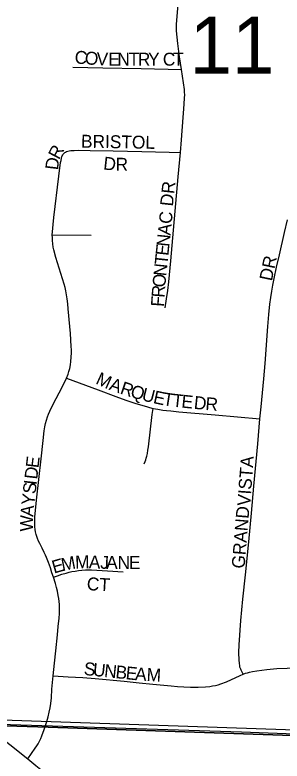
# Model space of a CAD drawing. Extents: x 1410790 to 1770854, y 448063 to 770588.
# Drawn here: x 1518541 to 1519575, y 616585 to 619468 of the extents above; entities that cross this region are included whole.
import ezdxf

# ---------------------------------------------------------------- set-up
doc = ezdxf.new("R2010")
doc.units = 0
for name, color, linetype in [('GM_X_City_Street', 7, 'Continuous'), ('GM_X_City_Street_Text', 7, 'Continuous'), ('GM_X_Corporation', 7, 'Continuous'), ('GM_X_County_Road', 7, 'Continuous'), ('GM_X_Section', 7, 'Continuous'), ('GM_X_Section_Text', 7, 'Continuous'), ('GM_X_Township', 7, 'Continuous'), ('GM_X_Township_Subdivision', 7, 'Continuous')]:
    doc.layers.add(name, color=color, linetype=linetype)

msp = doc.modelspace()

# ---------------------------------------------------------------- linework, layer by layer
at = {"layer": 'GM_X_City_Street'}
for points in [[(1519186.4, 619257.4), (1519178.9, 619306.3), (1519171.6, 619358), (1519168.9, 619381.7), (1519167, 619406.7), (1519166.7, 619419.7), (1519167.2, 619432.4), (1519174.9, 619523.7), (1519178.4, 619573.3), (1519181.4, 619621.4), (1519182.7, 619647.5), (1519183.6, 619673.1), (1519184, 619697.8), (1519184, 619733.9), (1519183.1, 619769)], [(1518765.6, 619266.1), (1518882.1, 619263.5), (1519029.5, 619260.8), (1519186.4, 619257.4)], [(1519181.5, 618936.4), (1519186.1, 618985.4), (1519196.5, 619122.9), (1519198, 619147.5), (1519198.5, 619158.8), (1519198.2, 619169.2), (1519197.5, 619179.4), (1519186.4, 619257.4)], [(1518686.2, 618618.7), (1518686.7, 618629.7), (1518687.7, 618643.9), (1518689.3, 618658.6), (1518692.4, 618685.4), (1518711.3, 618845.4), (1518718.4, 618897.7), (1518719.8, 618905.5), (1518721.6, 618913.8), (1518723, 618919.1), (1518724.5, 618923.3), (1518726.4, 618927.3), (1518728.6, 618930.3), (1518731.2, 618933), (1518734.4, 618935.7), (1518737.5, 618937.8), (1518740.9, 618939.6), (1518745.6, 618941.4), (1518751.5, 618943), (1518757.9, 618944.1), (1518764.5, 618944.5), (1518770.2, 618944.6)], [(1518770.2, 618944.6), (1518789.4, 618944.8), (1518832.8, 618944.6), (1518921.5, 618942.9), (1519033.1, 618940.2), (1519138.6, 618937.5), (1519181.5, 618936.4)], [(1519122.9, 618336), (1519128.5, 618371.3), (1519132.9, 618402.8), (1519137.2, 618436.6), (1519144.6, 618517.4), (1519152.2, 618606.5), (1519173.2, 618841.7), (1519181.5, 618936.4)], [(1519489.4, 617907), (1519494, 617954), (1519504.2, 618061.8), (1519509.4, 618120.5), (1519520.5, 618264.2), (1519524.4, 618310.4), (1519528.3, 618349.9), (1519531.8, 618376), (1519535.3, 618399.9), (1519539.2, 618424.2), (1519544, 618448.9), (1519553.5, 618492.8), (1519565, 618541.4), (1519584.5, 618627.6), (1519595.6, 618676.5)], [(1518741.4, 618064.4), (1518747.5, 618080), (1518750.5, 618090.2), (1518753.4, 618102.2), (1518756, 618115.2), (1518757.7, 618129.1), (1518759, 618144.8), (1518759.8, 618162.6), (1518759.9, 618174.4), (1518759.5, 618185.1), (1518758, 618212.3), (1518756, 618237.3), (1518754, 618263.3), (1518747.3, 618331.9), (1518745.6, 618351.9), (1518743.4, 618370.8), (1518741.2, 618386.1), (1518738.2, 618401.3), (1518735.3, 618414.2), (1518731.6, 618427.7), (1518699.5, 618531), (1518692, 618560), (1518689.7, 618570.7), (1518688, 618582.9), (1518686.7, 618595.9), (1518686.3, 618606.3), (1518686.2, 618618.7)], [(1518686.2, 618618.7), (1518836.6, 618617.4)], [(1518690.8, 617295.1), (1518690.8, 617295.1), (1518684.9, 617312.3), (1518678.6, 617330.8), (1518670.8, 617351.8), (1518663.4, 617370.7), (1518659.4, 617380.4), (1518654.9, 617390.4), (1518646.9, 617407.1), (1518637.8, 617424.9), (1518633.2, 617434.2), (1518629, 617444.3), (1518626.1, 617452.3), (1518623.5, 617460.3), (1518621.1, 617470), (1518619.8, 617479.2), (1518618.7, 617489.2), (1518618.4, 617500.5), (1518618.5, 617512.8), (1518619, 617527.1), (1518625.1, 617592.6), (1518642.8, 617752.3), (1518650.7, 617823.9), (1518654.8, 617860.2), (1518657.2, 617876.4), (1518660.1, 617889.4), (1518663.3, 617902), (1518667.5, 617915.1), (1518671.1, 617925), (1518676.1, 617936.8), (1518690.9, 617966.4), (1518723.5, 618026.9), (1518741.4, 618064.4)], [(1518741.4, 618064.4), (1518863, 618019.3), (1518932.3, 617993.4), (1518971.1, 617979.4), (1519009.7, 617966.5), (1519050.3, 617954.2), (1519062.7, 617950.8), (1519075.9, 617947.6)], [(1519042, 617732.9), (1519046, 617742.7), (1519047.9, 617748.3), (1519049.9, 617755.1), (1519052, 617763.3), (1519054.1, 617772.7), (1519056.3, 617785.6), (1519058.2, 617799.2), (1519072.7, 617923.4), (1519075.9, 617947.6)], [(1519075.9, 617947.6), (1519093.9, 617944.3), (1519114, 617941.2), (1519128.2, 617939.4), (1519144.3, 617937.7), (1519175.8, 617934.8), (1519316.4, 617922.2), (1519489.4, 617907)], [(1519424.8, 616920.5), (1519417.2, 616935.8), (1519415.3, 616940), (1519413.6, 616944.4), (1519412.3, 616948.1), (1519411.4, 616952.3), (1519409.9, 616962.5), (1519409, 616974), (1519407.9, 617004), (1519408.7, 617034.2), (1519415.9, 617127.3), (1519423.2, 617210.3), (1519433.4, 617304.6), (1519446.5, 617431.8), (1519456.4, 617542.9), (1519465.3, 617647.4), (1519480.8, 617810.4), (1519489.4, 617907)], [(1518690.8, 617295.1), (1518706.8, 617301.1), (1518722.9, 617306.3), (1518739.2, 617311.1), (1518752, 617314.4), (1518761.9, 617316.7), (1518774.8, 617319.1), (1518788.1, 617321.2), (1518800.8, 617322.4), (1518814.5, 617323.2), (1518826.2, 617323.3), (1518837.6, 617323.1), (1518899.5, 617319.5), (1518959.7, 617315.9)], [(1518689.4, 616914.3), (1518694.1, 616962.8), (1518699.5, 617011), (1518705.8, 617072.6), (1518709.2, 617104.9), (1518712.2, 617136.9), (1518713.5, 617155.2), (1518714, 617163.9), (1518714, 617172.6), (1518714, 617180.6), (1518713.5, 617189.1), (1518712.7, 617201), (1518711.1, 617212.7), (1518709.4, 617225.1), (1518706.4, 617240.9), (1518702.9, 617255.8), (1518698.6, 617270.8), (1518690.8, 617295.1)], [(1519424.8, 616920.5), (1519433.1, 616923.8), (1519440.9, 616926.3), (1519449.1, 616928.6), (1519460.2, 616931), (1519476.9, 616933.6), (1519496.4, 616936.4), (1519516.2, 616938.7), (1519555.4, 616942.1), (1519594.9, 616944.3), (1519611.9, 616944.7), (1519631.1, 616944.5), (1519693.5, 616941.9), (1519863.5, 616938.9), (1519975.2, 616935.8), (1520115.6, 616927.5)], [(1518664.8, 616737.4), (1518669.9, 616755.7), (1518674.6, 616773.3), (1518678, 616790.1), (1518680.2, 616807.6), (1518682.5, 616829.7), (1518684.9, 616862.1), (1518689.4, 616914.3)], [(1518689.4, 616914.3), (1518748, 616910.8), (1518803.9, 616907.5), (1518852.3, 616903.9), (1518964, 616893.3), (1519022.6, 616886.8), (1519074.7, 616882.1), (1519146.4, 616875.9), (1519170.7, 616873.2), (1519195.6, 616871.3), (1519220.5, 616870.5), (1519250.1, 616870.2), (1519279.1, 616871.4), (1519295.1, 616873), (1519306.3, 616874.8), (1519317.1, 616877), (1519327.3, 616879.5), (1519338.7, 616883.1), (1519359.8, 616891.1), (1519413.2, 616916), (1519424.8, 616920.5)]]:
    msp.add_lwpolyline(points, dxfattribs=at)
at = {"layer": 'GM_X_Corporation'}
msp.add_lwpolyline([(1522130.9, 616592.7), (1521210.6, 616629.9), (1519418.2, 616696.3), (1517506.3, 616756.4)], dxfattribs=at)
at = {"layer": 'GM_X_County_Road'}
for points in [[(1518398.2, 616746.5), (1518430.7, 616718.8), (1518477, 616683.6), (1518521.3, 616648.7), (1518591.2, 616593.2)], [(1518591.2, 616593.2), (1518622.9, 616567.7), (1518661.1, 616536.3), (1518692.1, 616509.6), (1518724.6, 616482.9), (1518767.7, 616445.8), (1518818.7, 616402.6), (1518898.2, 616337.7), (1518930.3, 616314.2), (1518992.3, 616275.4), (1518998.1, 616271.9)]]:
    msp.add_lwpolyline(points, dxfattribs=at)
at = {"layer": 'GM_X_Section'}
msp.add_lwpolyline([(1522551.9, 622046.6), (1522119.9, 616619.5), (1516186.2, 616821.5), (1516639.8, 622176)], close=True, dxfattribs=at)
at = {"layer": 'GM_X_Township'}
for points in [[(1536959.1, 614403.3), (1531259.4, 614833.9), (1529991.4, 614929.8), (1529552.3, 614962.9), (1527330.8, 615130.8), (1527316.2, 615134.9), (1526855.2, 615264.5), (1525559.8, 615628.7), (1524353.6, 615961.7), (1524051.6, 616052.7), (1522130.9, 616592.7), (1522108.4, 616599.1), (1518670.6, 616715.2), (1518385.8, 616724.8), (1518142.2, 616733), (1517607.5, 616751.1), (1517456.2, 616756.2), (1517166.1, 616772.8), (1516773.1, 616795.4), (1516487.5, 616797.3), (1516179.6, 616799.3), (1516259.6, 617762.4), (1516373.4, 619132.2), (1516461.1, 620230.1)], [(1515651.7, 611077.8), (1515731.8, 611411.8), (1515919.3, 613667.1), (1515954.1, 614086), (1516097.7, 615813.6), (1516178.5, 616785.8), (1516179.6, 616799.3), (1516487.5, 616797.3), (1516773.1, 616795.4), (1517166.1, 616772.8), (1517456.2, 616756.2), (1517607.5, 616751.1), (1518142.2, 616733), (1518385.8, 616724.8), (1518670.6, 616715.2), (1522108.4, 616599.1), (1522130.9, 616592.7), (1524051.6, 616052.7), (1524353.6, 615961.7), (1525559.8, 615628.7)]]:
    msp.add_lwpolyline(points, dxfattribs=at)
at = {"layer": 'GM_X_Township_Subdivision'}
msp.add_lwpolyline([(1518591.2, 616593.2), (1518620.1, 616634), (1518626.2, 616643.3), (1518631.2, 616651.3), (1518635.3, 616658.9), (1518638.1, 616664.8), (1518641.2, 616671.9), (1518645.1, 616682.1), (1518654.1, 616706.1), (1518664.8, 616737.4)], dxfattribs=at)

# ---------------------------------------------------------------- texts
at = {"layer": 'GM_X_City_Street_Text'}
for s, rotation, p in [('C', 355.5026, (1518771.1, 619280.6)), ('O', 355.4932, (1518810.5, 619277.5)), ('V', 357.4201, (1518856.2, 619273.9)), ('E', 359.914, (1518902.6, 619271.8)), ('N', 359.9929, (1518937.8, 619271.8)), ('T', 359.9956, (1518981.8, 619271.8)), ('R', 0, (1519017, 619271.8)), ('Y', 0, (1519056.6, 619271.8)), ('C', 0, (1519113.8, 619271.8)), ('T', 0, (1519153.5, 619271.8)), ('BRISTOL', 359.0242, (1518796.9, 618955)), ('R', 62.2726, (1518711.9, 618905.8)), ('D', 83.1542, (1518708.1, 618866.7)), ('D', 353.8903, (1518881.8, 618870.8)), ('R', 359.5001, (1518930.8, 618865.9)), ('DR', 83.9889, (1519152.5, 618726.6)), ('C', 84.113, (1519147.8, 618658.3)), ('A', 84.122, (1519143.3, 618614.5)), ('N', 84.122, (1519138.7, 618570.7)), ('E', 84.1288, (1519135.1, 618535.7)), ('T', 84.1154, (1519131.5, 618500.7)), ('DR', 78.1073, (1519535.5, 618437.1)), ('N', 84.122, (1519127, 618456.9)), ('O', 84.3416, (1519122.7, 618413.2)), ('R', 85.5631, (1519119.7, 618374)), ('F', 86.1441, (1519117.3, 618339)), ('M', 335.5327, (1518850.7, 618044.2)), ('A', 340.3181, (1518903, 618020.6)), ('R', 341.5228, (1518945.5, 618005.4)), ('Q', 343.9028, (1518985.2, 617992.2)), ('U', 345.869, (1519029.3, 617979.5)), ('E', 347.8861, (1519073.9, 617968.3)), ('T', 351.3598, (1519111.5, 617960.3)), ('T', 353.8147, (1519148.7, 617954.7)), ('E', 354.1484, (1519184, 617950.9)), ('D', 354.1981, (1519232.2, 617946)), ('R', 355.3779, (1519277.1, 617941.4)), ('E', 83.4219, (1518632.7, 617715.3)), ('VISTA', 85.8148, (1519451.7, 617569.1)), ('D', 83.4241, (1518627.7, 617671.6)), ('S', 83.4268, (1518621.2, 617614.8)), ('I', 83.4064, (1518625.2, 617649.7)), ('Y', 83.4281, (1518616.1, 617571.1)), ('A', 84.6482, (1518612, 617527.5)), ('GRAND', 85.3334, (1519429.7, 617327.2)), ('W', 89.1847, (1518611.3, 617471.4)), ('E', 16.0542, (1518692.7, 617309)), ('M', 11.2742, (1518725.4, 617318.4)), ('M', 1.3297, (1518774.9, 617328.5)), ('A', 357.9012, (1518826.9, 617329.7)), ('J', 358.2047, (1518871.2, 617328.1)), ('A', 359.4861, (1518894.4, 617327.4)), ('N', 359.9758, (1518938.8, 617327)), ('E', 359.9956, (1518982.9, 617327)), ('CT', 356.6354, (1518818.6, 617245.5)), ('S', 354.1983, (1518806.5, 616917.8)), ('U', 354.1763, (1518841.5, 616914.2)), ('N', 354.1969, (1518885.3, 616909.7)), ('B', 354.1855, (1518929, 616905.3)), ('E', 354.1977, (1518968.4, 616901.3)), ('A', 355.9732, (1519005.1, 616897.6)), ('M', 357.0935, (1519050.1, 616894.4))]:
    msp.add_text(s, height=50, rotation=rotation, dxfattribs=at).set_placement(p)
at = {"layer": 'GM_X_Section_Text'}
msp.add_text('11', height=221, rotation=0, dxfattribs=at).set_placement((1519216.9, 619240.7))

doc.saveas('drawing.dxf')
